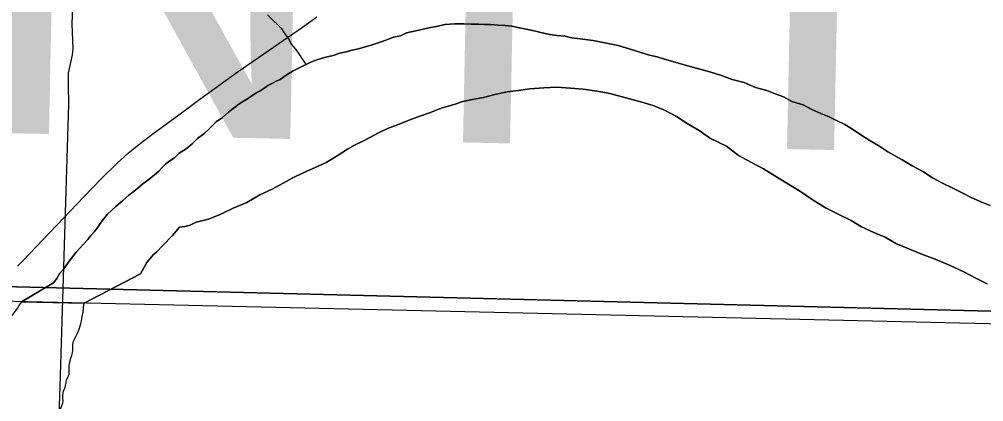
# Model space of a CAD drawing. Extents: x 2.4 to 73.1, y 4.5 to 25.6.
# Drawn here: x 43.0958 to 43.3364, y 21.6195 to 21.7149 of the extents above; entities that cross this region are included whole.
import ezdxf

# ---------------------------------------------------------------- set-up
doc = ezdxf.new("R2010")
doc.units = 0
for name, color, linetype in [('GM_X_County_Text', 7, 'Continuous'), ('GM_X_Major_River', 7, 'Continuous'), ('GM_X_Minor_River', 7, 'Continuous'), ('GM_X_Section', 7, 'Continuous'), ('GM_X_Township', 7, 'Continuous'), ('GM_X_Township_Road', 7, 'Continuous'), ('SH_Cut_Line', 7, 'Continuous')]:
    doc.layers.add(name, color=color, linetype=linetype)

msp = doc.modelspace()

# ---------------------------------------------------------------- linework, layer by layer
at = {"layer": 'GM_X_Major_River'}
for p, q in [((43.11195, 21.64405), (43.09631, 21.64439)), ((43.09634, 21.64441), (43.11196, 21.64406))]:
    msp.add_line(p, q, dxfattribs=at)
for points in [[(43.33797, 21.66848), (43.33551, 21.66947), (43.33324, 21.67046), (43.33098, 21.67164), (43.32852, 21.67282), (43.32607, 21.674), (43.32362, 21.67537), (43.32117, 21.67693), (43.31872, 21.6783), (43.31608, 21.67986), (43.3125, 21.68182), (43.31024, 21.68338), (43.30779, 21.68475), (43.30572, 21.68611), (43.30365, 21.68748), (43.30177, 21.68865), (43.29969, 21.68963), (43.2978, 21.69061), (43.29572, 21.6914), (43.29346, 21.69239), (43.29138, 21.69357), (43.28854, 21.69437), (43.28647, 21.69555), (43.28439, 21.69634), (43.28231, 21.69713), (43.27947, 21.69794), (43.27664, 21.69913), (43.27361, 21.69994), (43.27096, 21.70093), (43.26831, 21.70173), (43.26168, 21.70355), (43.25884, 21.70436), (43.25676, 21.70496), (43.25487, 21.70556), (43.25297, 21.70597), (43.25108, 21.70657), (43.249, 21.70718), (43.2471, 21.70778), (43.24521, 21.70838), (43.24313, 21.70879), (43.24104, 21.70921), (43.23896, 21.70962), (43.23573, 21.71005), (43.23364, 21.71028), (43.23194, 21.71068), (43.22985, 21.71091), (43.22814, 21.71113), (43.22624, 21.71154), (43.22454, 21.71194), (43.22264, 21.71236), (43.22056, 21.71277), (43.21866, 21.71318), (43.21695, 21.7134), (43.21524, 21.71343), (43.21334, 21.71365), (43.21182, 21.71367), (43.2103, 21.7137), (43.2084, 21.71373), (43.20669, 21.71376), (43.20441, 21.71379), (43.20193, 21.71364), (43.19983, 21.71311), (43.19792, 21.71276), (43.19621, 21.71241), (43.19468, 21.71205), (43.19239, 21.71152), (43.19086, 21.71078), (43.18914, 21.71043), (43.18723, 21.7097), (43.18551, 21.70916), (43.18359, 21.70843), (43.18207, 21.70808), (43.18035, 21.70753), (43.17882, 21.70718), (43.17729, 21.70682), (43.17577, 21.70647), (43.17405, 21.70593), (43.17194, 21.70539), (43.17023, 21.70485), (43.16869, 21.7043), (43.16525, 21.70265), (43.1641, 21.7021), (43.16237, 21.70098), (43.16083, 21.69987), (43.15987, 21.69951), (43.15891, 21.69895), (43.15776, 21.6984), (43.1568, 21.69765), (43.15584, 21.6971), (43.15488, 21.69655), (43.15296, 21.69525)], [(43.15296, 21.69525), (43.15488, 21.69655), (43.15584, 21.6971), (43.1568, 21.69765), (43.15776, 21.6984), (43.15891, 21.69895), (43.15987, 21.69951), (43.16083, 21.69987), (43.16237, 21.70098), (43.1641, 21.7021), (43.16525, 21.70265), (43.16869, 21.7043), (43.17023, 21.70485), (43.17194, 21.70539), (43.17405, 21.70593), (43.17577, 21.70647), (43.17729, 21.70682), (43.17882, 21.70718), (43.18035, 21.70753), (43.18207, 21.70808), (43.18359, 21.70843), (43.18551, 21.70916), (43.18723, 21.7097), (43.18914, 21.71043), (43.19086, 21.71078), (43.19239, 21.71152), (43.19468, 21.71205), (43.19621, 21.71241), (43.19792, 21.71276), (43.19983, 21.71311), (43.20193, 21.71364), (43.20441, 21.71379), (43.20669, 21.71376), (43.2084, 21.71373), (43.2103, 21.7137), (43.21182, 21.71367), (43.21334, 21.71365), (43.21524, 21.71343), (43.21695, 21.7134), (43.21866, 21.71318), (43.22056, 21.71277), (43.22264, 21.71236), (43.22454, 21.71194), (43.22624, 21.71154), (43.22814, 21.71113), (43.22985, 21.71091), (43.23194, 21.71068), (43.23364, 21.71028), (43.23573, 21.71005), (43.23896, 21.70962), (43.24104, 21.70921), (43.24313, 21.70879), (43.24521, 21.70838), (43.2471, 21.70778), (43.249, 21.70718), (43.25108, 21.70657), (43.25297, 21.70597), (43.25487, 21.70556), (43.25676, 21.70496), (43.25884, 21.70436), (43.26168, 21.70355), (43.26831, 21.70173), (43.27096, 21.70093), (43.27361, 21.69994), (43.27664, 21.69913), (43.27947, 21.69794), (43.28231, 21.69713), (43.28439, 21.69634), (43.28647, 21.69555), (43.28854, 21.69437), (43.29138, 21.69357), (43.29346, 21.69239), (43.29572, 21.6914), (43.2978, 21.69061), (43.29969, 21.68963), (43.30177, 21.68865), (43.30365, 21.68748), (43.30572, 21.68611), (43.30779, 21.68475), (43.31024, 21.68338), (43.3125, 21.68182), (43.31608, 21.67986), (43.31872, 21.6783), (43.32117, 21.67693), (43.32362, 21.67537), (43.32607, 21.674), (43.32852, 21.67282), (43.33098, 21.67164), (43.33324, 21.67046), (43.33551, 21.66947), (43.33797, 21.66848)], [(43.11196, 21.64406), (43.12603, 21.65141), (43.12759, 21.65424), (43.12914, 21.65611), (43.1301, 21.65686), (43.13146, 21.65835), (43.13397, 21.66097), (43.13572, 21.66304), (43.13705, 21.6632), (43.13839, 21.66356), (43.13992, 21.6643), (43.14298, 21.66501), (43.14604, 21.66629), (43.1491, 21.66776), (43.15255, 21.66922), (43.15581, 21.67107), (43.15888, 21.67254), (43.16156, 21.67402), (43.16387, 21.67531), (43.16655, 21.6766), (43.16942, 21.67788), (43.17229, 21.67916), (43.17479, 21.68064), (43.17767, 21.6825), (43.17959, 21.6836), (43.18151, 21.68452), (43.18323, 21.68545), (43.18534, 21.68655), (43.18764, 21.68765), (43.19013, 21.68856), (43.19281, 21.68966), (43.19568, 21.69075), (43.19836, 21.69166), (43.20103, 21.69276), (43.20428, 21.69365), (43.20639, 21.69438), (43.20887, 21.69491), (43.21154, 21.69544), (43.2144, 21.69615), (43.21745, 21.69686), (43.22031, 21.69719), (43.22317, 21.69753), (43.2266, 21.69785), (43.22984, 21.69799), (43.23325, 21.69774), (43.23648, 21.6975), (43.24047, 21.69687), (43.24312, 21.69644), (43.25108, 21.69422), (43.25392, 21.69342), (43.25675, 21.69223), (43.25977, 21.69066), (43.2624, 21.68891), (43.26542, 21.68715), (43.26824, 21.6852), (43.2722, 21.68324), (43.27521, 21.68091), (43.27842, 21.67915), (43.28143, 21.67758), (43.28426, 21.67582), (43.28727, 21.67406), (43.29066, 21.67192), (43.29386, 21.66977), (43.29687, 21.66783), (43.30008, 21.66625), (43.30329, 21.66468), (43.30593, 21.66312), (43.30895, 21.66174), (43.31179, 21.66055), (43.31442, 21.65899), (43.31726, 21.6578), (43.32066, 21.65642), (43.32425, 21.65503), (43.32803, 21.65345), (43.33143, 21.65187), (43.33445, 21.6503), (43.33728, 21.64892)], [(43.33728, 21.64892), (43.33445, 21.6503), (43.33143, 21.65187), (43.32803, 21.65345), (43.32425, 21.65503), (43.32066, 21.65642), (43.31726, 21.6578), (43.31442, 21.65899), (43.31179, 21.66055), (43.30895, 21.66174), (43.30593, 21.66312), (43.30329, 21.66468), (43.30008, 21.66625), (43.29687, 21.66783), (43.29386, 21.66977), (43.29066, 21.67192), (43.28727, 21.67406), (43.28426, 21.67582), (43.28143, 21.67758), (43.27842, 21.67915), (43.27521, 21.68091), (43.2722, 21.68324), (43.26824, 21.6852), (43.26542, 21.68715), (43.2624, 21.68891), (43.25977, 21.69066), (43.25675, 21.69223), (43.25392, 21.69342), (43.25108, 21.69422), (43.24312, 21.69644), (43.24047, 21.69687), (43.23648, 21.6975), (43.23325, 21.69774), (43.22984, 21.69799), (43.2266, 21.69785), (43.22317, 21.69753), (43.22031, 21.69719), (43.21745, 21.69686), (43.2144, 21.69615), (43.21154, 21.69544), (43.20887, 21.69491), (43.20639, 21.69438), (43.20428, 21.69365), (43.20103, 21.69276), (43.19836, 21.69166), (43.19568, 21.69075), (43.19281, 21.68966), (43.19013, 21.68856), (43.18764, 21.68765), (43.18534, 21.68655), (43.18323, 21.68545), (43.18151, 21.68452), (43.17959, 21.6836), (43.17767, 21.6825), (43.17479, 21.68064), (43.17229, 21.67916), (43.16942, 21.67788), (43.16655, 21.6766), (43.16387, 21.67531), (43.16156, 21.67402), (43.15888, 21.67254), (43.15581, 21.67107), (43.15255, 21.66922), (43.1491, 21.66776), (43.14604, 21.66629), (43.14298, 21.66501), (43.13992, 21.6643), (43.13839, 21.66356), (43.13705, 21.6632), (43.13572, 21.66304), (43.13397, 21.66097), (43.13146, 21.65835), (43.1301, 21.65686), (43.12914, 21.65611), (43.12759, 21.65424), (43.12603, 21.65141), (43.11196, 21.64406)], [(43.15296, 21.69525), (43.15085, 21.69395), (43.14911, 21.69265), (43.14796, 21.69172), (43.14642, 21.69041), (43.14488, 21.6893), (43.14391, 21.68836), (43.14295, 21.68743), (43.14179, 21.68631), (43.14025, 21.68519), (43.1389, 21.68388), (43.13735, 21.68258), (43.13563, 21.68147), (43.13447, 21.68035), (43.13331, 21.67961), (43.13235, 21.67886), (43.13139, 21.67793), (43.13061, 21.67699), (43.12945, 21.67606), (43.12811, 21.67494), (43.12657, 21.67382), (43.12483, 21.67233), (43.1231, 21.67103), (43.12156, 21.66972), (43.11982, 21.66823), (43.11886, 21.6673), (43.1177, 21.66618), (43.11673, 21.66505), (43.11595, 21.66393), (43.11517, 21.6628), (43.1144, 21.66186), (43.11362, 21.66092), (43.11285, 21.65999), (43.10994, 21.6568), (43.10878, 21.6553), (43.10781, 21.65399), (43.10684, 21.65267), (43.10587, 21.65155), (43.10509, 21.65023), (43.10431, 21.6491), (43.09634, 21.64441)], [(43.09634, 21.64441), (43.10431, 21.6491), (43.10509, 21.65023), (43.10587, 21.65155), (43.10684, 21.65267), (43.10781, 21.65399), (43.10878, 21.6553), (43.10994, 21.6568), (43.11285, 21.65999), (43.11362, 21.66092), (43.1144, 21.66186), (43.11517, 21.6628), (43.11595, 21.66393), (43.11673, 21.66505), (43.1177, 21.66618), (43.11886, 21.6673), (43.11982, 21.66823), (43.12156, 21.66972), (43.1231, 21.67103), (43.12483, 21.67233), (43.12657, 21.67382), (43.12811, 21.67494), (43.12945, 21.67606), (43.13061, 21.67699), (43.13139, 21.67793), (43.13235, 21.67886), (43.13331, 21.67961), (43.13447, 21.68035), (43.13563, 21.68147), (43.13735, 21.68258), (43.1389, 21.68388), (43.14025, 21.68519), (43.14179, 21.68631), (43.14295, 21.68743), (43.14391, 21.68836), (43.14488, 21.6893), (43.14642, 21.69041), (43.14796, 21.69172), (43.14911, 21.69265), (43.15085, 21.69395), (43.15296, 21.69525)]]:
    msp.add_lwpolyline(points, dxfattribs=at)
for points in [[(43.09631, 21.64439), (43.09242, 21.63895), (43.09143, 21.63766), (43.09042, 21.63541), (43.09012, 21.632), (43.0895, 21.6305), (43.08926, 21.62861), (43.0884, 21.6256), (43.08816, 21.6239), (43.08717, 21.6226), (43.08669, 21.61939), (43.08645, 21.61769), (43.08582, 21.61581), (43.08554, 21.61297), (43.08416, 21.61112), (43.08371, 21.60885), (43.08348, 21.60753), (43.08301, 21.6047), (43.08277, 21.60319), (43.08235, 21.60187), (43.08209, 21.5996), (43.08163, 21.59677), (43.08177, 21.59543), (43.08191, 21.59372), (43.08206, 21.59239), (43.08271, 21.58895), (43.08305, 21.58761), (43.08319, 21.58609), (43.08352, 21.58437), (43.08422, 21.58245), (43.08436, 21.58111), (43.08521, 21.57767), (43.08554, 21.57614), (43.08644, 21.57459), (43.08693, 21.57211), (43.08762, 21.57), (43.08869, 21.56769), (43.08995, 21.56556), (43.09028, 21.56384), (43.09061, 21.5625), (43.0917, 21.56095), (43.10109, 21.55159)], [(43.12597, 21.55065), (43.11306, 21.56445), (43.1122, 21.56714), (43.1115, 21.56925), (43.11098, 21.57059), (43.10989, 21.57214), (43.10919, 21.57406), (43.10798, 21.57809), (43.10727, 21.57963), (43.10657, 21.58155), (43.10625, 21.58346), (43.10573, 21.58481), (43.10502, 21.58635), (43.10469, 21.58807), (43.10362, 21.59038), (43.10291, 21.59173), (43.10239, 21.59345), (43.10207, 21.59517), (43.10193, 21.59708), (43.10217, 21.5984), (43.10262, 21.60085), (43.10285, 21.60217), (43.1037, 21.60499), (43.10394, 21.60651), (43.10438, 21.60858), (43.10463, 21.61047), (43.10505, 21.61179), (43.10569, 21.61423), (43.10598, 21.61745), (43.1066, 21.61914), (43.10668, 21.62161), (43.10731, 21.62349), (43.10754, 21.62481), (43.10816, 21.62631), (43.10821, 21.62801), (43.10845, 21.62972), (43.1091, 21.63235), (43.10916, 21.63425), (43.10977, 21.63556), (43.11195, 21.64405)]]:
    msp.add_spline(points, degree=3, dxfattribs=at)
at = {"layer": 'GM_X_Minor_River'}
msp.add_lwpolyline([(43.15766, 21.71607), (43.15916, 21.71453), (43.16009, 21.71375), (43.16103, 21.71279), (43.16214, 21.71106), (43.16289, 21.7101), (43.16363, 21.70875), (43.16475, 21.70741), (43.16568, 21.70606), (43.16623, 21.7051), (43.16726, 21.70369)], dxfattribs=at)
at = {"layer": 'GM_X_Section'}
msp.add_lwpolyline([(43.56285, 21.63383), (43.5524, 21.1137), (43.05029, 21.12615), (43.06884, 21.64518)], close=True, dxfattribs=at)
at = {"layer": 'GM_X_Township'}
for points in [[(43.43139, 21.63972), (43.09508, 21.64815), (43.08777, 21.64839), (43.08106, 21.64859), (43.07303, 21.64869), (43.06964, 21.64877), (43.08365, 22.15063)], [(43.06777, 21.58321), (43.06964, 21.64877), (43.07303, 21.64869), (43.08106, 21.64859), (43.08777, 21.64839), (43.09508, 21.64815), (43.43139, 21.63972)]]:
    msp.add_lwpolyline(points, dxfattribs=at)
at = {"layer": 'GM_X_Township_Road'}
for points in [[(43.1054, 21.60779), (43.10583, 21.62063), (43.10815, 21.69373), (43.10806, 21.69839), (43.10801, 21.7015), (43.10904, 21.70604), (43.1092, 21.70758), (43.10894, 21.7138), (43.10944, 21.72623), (43.11007, 21.7402)], [(43.09532, 21.65331), (43.09662, 21.65466), (43.11189, 21.67063), (43.11622, 21.6751), (43.12019, 21.67904), (43.12294, 21.68155), (43.12561, 21.68368), (43.12909, 21.6863), (43.13558, 21.6911), (43.14084, 21.69496), (43.14586, 21.69862), (43.1504, 21.70188), (43.15674, 21.70633), (43.16641, 21.713), (43.16794, 21.71407), (43.16996, 21.71551)]]:
    msp.add_lwpolyline(points, dxfattribs=at)
at = {"layer": 'SH_Cut_Line'}
for points in [[(43.43139, 21.63972), (43.09508, 21.64815), (43.08777, 21.64839), (43.08106, 21.64859), (43.07303, 21.64869), (43.06964, 21.64877), (43.01391, 21.65011), (42.92211, 21.65248), (42.90346, 21.65293), (42.88169, 21.65328), (42.85525, 21.65406), (42.81947, 21.65499), (42.78993, 21.65558), (42.77904, 21.65578), (42.75883, 21.65624), (42.66392, 21.65888), (42.64059, 21.65953), (42.61726, 21.66021), (42.59236, 21.66091), (42.5681, 21.66131), (42.5658, 21.66135), (42.55243, 21.6617), (42.54315, 21.662), (42.51676, 21.66272)], [(42.51676, 21.66272), (42.54315, 21.662), (42.55243, 21.6617), (42.5658, 21.66135), (42.5681, 21.66131), (42.59236, 21.66091), (42.61726, 21.66021), (42.64059, 21.65953), (42.66392, 21.65888), (42.75883, 21.65624), (42.77904, 21.65578), (42.78993, 21.65558), (42.81947, 21.65499), (42.85525, 21.65406), (42.88169, 21.65328), (42.90346, 21.65293), (42.92211, 21.65248), (43.01391, 21.65011), (43.06964, 21.64877), (43.07303, 21.64869), (43.08106, 21.64859), (43.08777, 21.64839), (43.09508, 21.64815), (43.43139, 21.63972)]]:
    msp.add_lwpolyline(points, dxfattribs=at)

# ---------------------------------------------------------------- texts
at = {"layer": 'GM_X_County_Text'}
msp.add_text('PAULDING COUNTY', height=0.094697, rotation=358.8318, dxfattribs=at).set_placement((42.1185, 21.70637))

doc.saveas('drawing.dxf')
